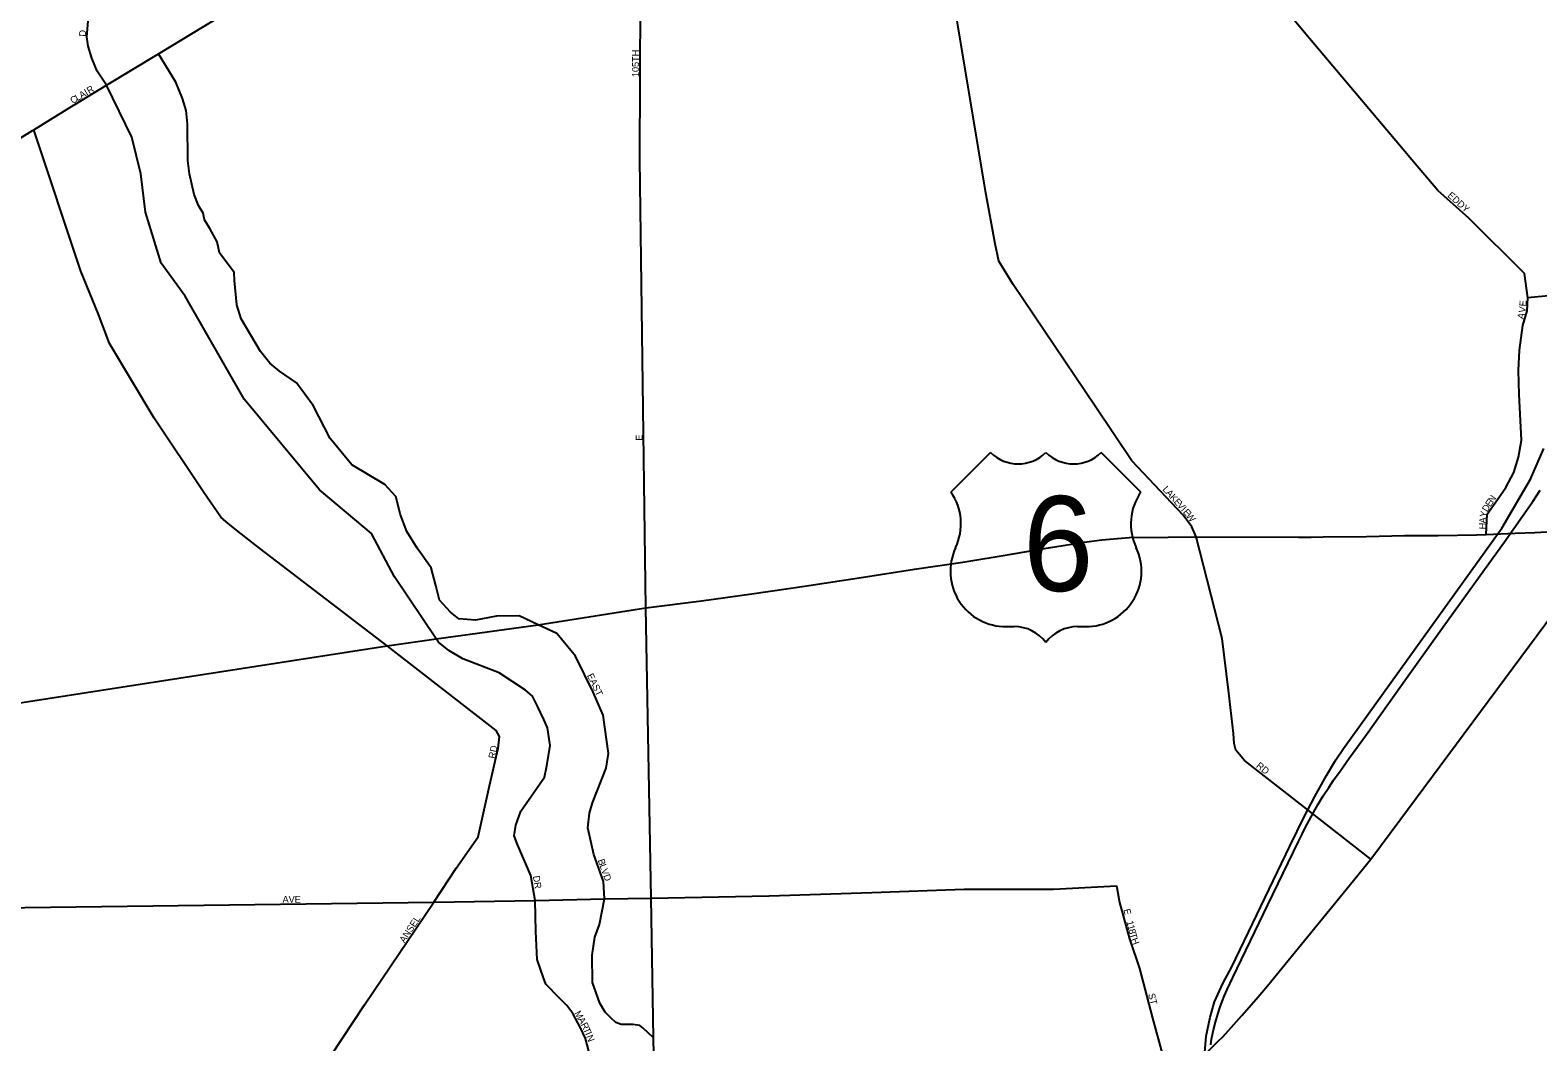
# Model space of a CAD drawing. Extents: x -561 to 1170, y 0 to 846.
# Drawn here: x 287.41 to 317.26, y 302.86 to 322.88 of the extents above; entities that cross this region are included whole.
import ezdxf

# ---------------------------------------------------------------- set-up
doc = ezdxf.new("R2010")
doc.units = 0
for name, color, linetype in [('GM_X_City_Street', 7, 'Continuous'), ('GM_X_City_Street_Text', 7, 'Continuous'), ('GM_X_Rail_Line', 7, 'Continuous'), ('GM_X_US_Location', 7, 'Continuous'), ('GM_X_US_Route', 7, 'Continuous'), ('GM_X_US_Shield', 7, 'Continuous')]:
    doc.layers.add(name, color=color, linetype=linetype)

msp = doc.modelspace()

# ---------------------------------------------------------------- linework, layer by layer
at = {"layer": 'GM_X_City_Street'}
for points in [[(314.914, 320.143), (314.872, 320.193), (314.522, 320.606), (312.669, 322.805), (311.707, 323.973), (311.021, 325.621), (310.335, 327.339), (310.226, 330.859), (310.032, 334.733), (309.934, 337.376), (309.918, 337.583)], [(288.3, 321.413), (288.928, 321.795), (289.954, 322.416), (299.516, 328.214), (300.245, 328.705), (301.091, 329.251), (301.237, 329.328), (301.441, 329.408), (301.71, 329.462), (302.649, 329.634), (304.429, 329.977), (307.946, 330.745), (308.268, 330.826), (308.594, 330.863), (309.325, 330.861)], [(310.494, 312.855), (310.41, 313.054), (310.24, 313.28), (309.222, 314.361), (308.511, 315.421), (306.872, 317.852), (306.589, 318.314), (306.516, 318.657), (306.329, 319.697), (305.107, 327.044), (305.053, 327.379), (304.976, 327.663), (304.722, 328.379), (304.61, 328.713), (304.528, 329.265), (304.429, 329.977)], [(299.485, 320.325), (299.485, 320.35), (299.516, 328.214)], [(288.928, 321.795), (288.743, 322.074), (288.638, 322.327), (288.565, 322.565), (288.537, 322.749), (288.566, 323.063), (288.676, 323.546), (288.781, 323.807), (288.913, 324.253), (288.972, 324.554), (289.008, 324.977), (289.005, 325.41), (288.945, 325.712), (288.841, 326.098), (288.705, 326.381), (288.425, 326.716), (288.123, 327.214)], [(297.474, 311.112), (297.095, 311.288), (296.649, 311.282), (296.233, 311.204), (295.902, 311.228), (295.736, 311.361), (295.519, 311.602), (295.447, 311.891), (295.354, 312.241), (295.076, 312.626), (294.872, 312.958), (294.748, 313.29), (294.652, 313.651), (294.435, 313.892), (293.784, 314.278), (293.353, 314.803), (293.016, 315.454), (292.69, 315.9), (292.353, 316.135), (292.16, 316.291), (291.976, 316.52), (291.591, 317.171), (291.503, 317.449), (291.461, 317.925), (291.455, 318.088), (291.164, 318.473), (291.116, 318.694), (290.974, 318.956), (290.863, 319.127), (290.842, 319.263), (290.748, 319.414), (290.658, 319.628), (290.568, 320.041), (290.535, 320.306), (290.53, 321.029), (290.504, 321.294), (290.429, 321.53), (290.3, 321.858), (289.954, 322.416)], [(295.454, 310.832), (294.625, 312.06), (294.169, 312.917), (293.145, 313.784), (291.649, 315.576), (290.485, 317.618), (290.009, 318.274), (289.697, 319.283), (289.604, 320.04), (289.43, 320.764), (288.928, 321.795)], [(287.469, 320.9), (287.489, 320.912), (288.287, 321.406), (288.3, 321.413)], [(282.35, 317.646), (284.812, 319.166), (286.163, 320.093), (287.461, 320.895), (287.469, 320.9)], [(294.48, 310.697), (291.956, 312.627), (291.532, 312.959), (291.296, 313.148), (291.191, 313.243), (290.855, 313.731), (289.868, 315.204), (288.987, 316.683), (288.758, 317.274), (288.421, 318.116), (287.489, 320.912)], [(300.004, 295.371), (300.002, 295.407), (299.787, 301.212), (299.78, 301.599), (299.756, 302.933), (299.707, 305.701), (299.605, 311.45), (299.485, 320.325)], [(320.54, 315.302), (317.821, 317.591), (317.75, 317.651), (317.063, 317.583), (316.994, 318.064), (315.896, 319.163), (315.278, 319.713), (314.914, 320.143)], [(316.239, 312.902), (316.261, 313.302), (316.461, 313.59), (316.625, 313.828), (316.788, 314.129), (316.876, 314.43), (316.938, 314.769), (316.888, 315.671), (316.876, 316.148), (316.901, 316.549), (316.964, 317.038), (317.052, 317.326), (317.063, 317.583)], [(312.625, 307.516), (311.457, 308.428), (311.285, 308.63), (311.246, 308.759), (311.236, 308.958), (311.138, 309.815), (311.015, 310.844), (310.494, 312.855)], [(299.756, 302.933), (299.55, 303.127), (299.483, 303.178), (299.346, 303.199), (299.117, 303.199), (299.011, 303.241), (298.912, 303.332), (298.796, 303.443), (298.695, 303.621), (298.55, 304.031), (298.538, 304.573), (298.595, 304.929), (298.683, 305.176), (298.787, 305.684), (298.767, 306.032), (298.571, 306.562), (298.454, 307.093), (298.487, 307.382), (298.55, 307.587), (298.815, 308.274), (298.864, 308.564), (298.755, 309.323), (298.562, 309.781), (298.213, 310.493), (297.839, 310.939), (297.474, 311.112)], [(298.476, 302.673), (298.411, 302.921), (298.31, 303.136), (298.158, 303.414), (298.041, 303.574), (297.886, 303.728), (297.626, 303.999), (297.574, 304.121), (297.454, 304.489), (297.424, 305.037), (297.413, 305.657), (297.327, 306.152), (297.062, 306.761), (296.996, 306.936), (297.029, 307.147), (297.128, 307.424), (297.598, 308.093), (297.646, 308.323), (297.707, 308.72), (297.653, 309.07), (297.586, 309.239), (297.46, 309.504), (297.357, 309.697), (297.219, 309.818), (296.7, 310.161), (295.978, 310.436), (295.704, 310.604), (295.501, 310.767), (295.454, 310.832)], [(295.407, 305.618), (295.846, 306.296), (296.286, 306.911), (296.506, 307.922), (296.682, 308.668), (296.708, 308.901), (296.638, 309.02), (294.48, 310.697)], [(313.956, 306.475), (312.625, 307.516)], [(295.407, 305.618), (295.407, 305.618), (297.413, 305.657), (298.787, 305.684), (299.707, 305.701), (302.047, 305.747), (304.076, 305.811), (305.907, 305.876), (307.674, 305.876), (308.917, 305.941), (308.944, 305.803)], [(308.944, 305.803), (308.945, 305.799), (308.982, 305.614), (309.178, 304.894), (309.374, 304.305), (309.635, 303.324), (310.013, 301.924)], [(278.3, 305.386), (281.845, 305.446), (283.879, 305.472), (286.294, 305.502), (295.407, 305.618)], [(292.673, 301.536), (292.676, 301.541), (293.15, 302.25), (294.033, 303.591), (295.407, 305.618)]]:
    msp.add_lwpolyline(points, dxfattribs=at)
at = {"layer": 'GM_X_Rail_Line'}
for points in [[(310.652, 302.404), (310.693, 302.965), (310.774, 303.347), (310.863, 303.647), (311.026, 304.013), (311.204, 304.338), (312.349, 306.727), (312.634, 307.312), (312.845, 307.71), (313.075, 308.129), (313.259, 308.437), (313.411, 308.662), (316.548, 313.023), (317.117, 313.998), (317.377, 314.599)], [(310.785, 302.798), (310.803, 302.909), (310.84, 303.092), (310.88, 303.244), (310.924, 303.403), (310.968, 303.529), (311.012, 303.655), (311.058, 303.774), (311.113, 303.895), (311.22, 304.129), (311.917, 305.567), (312.523, 306.822), (312.594, 306.966), (312.656, 307.091), (312.731, 307.235), (312.817, 307.394), (312.912, 307.563), (313.013, 307.725), (313.121, 307.888), (313.218, 308.033), (313.348, 308.217), (313.527, 308.474), (313.867, 308.942), (314.562, 309.915), (315.389, 311.073), (316.205, 312.209), (316.602, 312.756), (316.957, 313.261), (317.16, 313.555), (317.308, 313.776)]]:
    msp.add_lwpolyline(points, dxfattribs=at)
at = {"layer": 'GM_X_US_Route'}
for points in [[(286.226, 309.413), (294.48, 310.697), (295.454, 310.832), (297.474, 311.112), (299.605, 311.45), (300.703, 311.588), (301.703, 311.726), (302.746, 311.88), (303.914, 312.056), (304.919, 312.216), (305.881, 312.353), (306.795, 312.506), (307.611, 312.642), (308.281, 312.75), (308.627, 312.793), (309.172, 312.841), (309.945, 312.849)], [(309.945, 312.849), (310.494, 312.855), (312.52, 312.848)], [(312.52, 312.848), (312.776, 312.847), (313.011, 312.851), (313.866, 312.857), (314.623, 312.879), (315.289, 312.879), (316.047, 312.895), (316.239, 312.902), (316.81, 312.923), (317.199, 312.936), (317.67, 312.967), (318.205, 313.014), (318.844, 313.057)], [(314.528, 307.244), (318.844, 313.057)], [(313.464, 305.871), (313.956, 306.475), (314.528, 307.244)], [(310.947, 302.88), (311.016, 302.95), (311.084, 303.024), (311.402, 303.375), (311.687, 303.702), (311.912, 303.964), (312.142, 304.247), (313.464, 305.871)], [(310.237, 302.158), (310.385, 302.313), (310.405, 302.333), (310.947, 302.88)]]:
    msp.add_lwpolyline(points, dxfattribs=at)
at = {"layer": 'GM_X_US_Shield'}
for p, q in [((306.426, 314.521), (305.643, 313.738)), ((309.402, 313.738), (308.619, 314.521)), ((306.739, 311.076), (306.896, 311.076)), ((308.149, 311.076), (308.306, 311.076))]:
    msp.add_line(p, q, dxfattribs=at)
for centre, radius, start, end in [((306.974, 315.081), 0.783, 225.573, 314.427), ((308.071, 315.081), 0.783, 225.573, 314.427), ((304.745, 313.11), 1.096, 334.5471, 35.0009), ((310.3, 313.11), 1.096, 144.9991, 205.4529), ((306.727, 312.172), 1.096, 154.8319, 270.6383), ((308.318, 312.172), 1.096, 269.3617, 25.1681), ((306.896, 310.293), 0.783, 36.8699, 90), ((308.149, 310.293), 0.783, 90, 143.1301)]:
    msp.add_arc(centre, radius, start, end, dxfattribs=at)

# ---------------------------------------------------------------- texts
at = {"layer": 'GM_X_City_Street_Text'}
for s, rotation, p in [('D', 85.4923, (288.513, 322.753)), ('105TH', 90, (299.466, 321.955)), ('R', 30.9679, (288.585, 321.616)), ('C', 30.01, (288.256, 321.421)), ('L', 30.9321, (288.35, 321.476)), ('A', 30.9605, (288.432, 321.524)), ('I', 30.9866, (288.534, 321.586)), ('EDDY', 318.1204, (315.462, 319.597)), ('V', 81.8626, (317.011, 317.282)), ('E', 86.9738, (317.03, 317.413)), ('A', 75.3966, (316.978, 317.151)), ('E', 90, (299.538, 314.756)), ('L', 312.0421, (309.822, 313.787)), ('A', 312.0473, (309.886, 313.717)), ('K', 312.0311, (309.966, 313.628)), ('E', 312.0395, (310.045, 313.54)), ('V', 312.0535, (310.109, 313.469)), ('I', 312.062, (310.188, 313.381)), ('E', 310.2219, (310.227, 313.338)), ('D', 58.2865, (316.259, 313.335)), ('E', 56.1584, (316.321, 313.435)), ('N', 55.8674, (316.374, 313.514)), ('W', 308.2923, (310.288, 313.266)), ('H', 87.4421, (316.229, 312.999)), ('A', 87.4203, (316.234, 313.117)), ('Y', 77.777, (316.239, 313.23)), ('EAST', 295.8112, (298.433, 310.11)), ('RD', 78.105, (296.616, 308.453)), ('RD', 321.3366, (311.673, 308.301)), ('B', 289.5101, (298.648, 306.449)), ('L', 289.4976, (298.684, 306.348)), ('V', 289.5215, (298.716, 306.258)), ('DR', 278.9673, (297.366, 306.135)), ('D', 290.4448, (298.756, 306.144)), ('AVE', 0, (292.411, 305.61)), ('E', 284.0491, (309.056, 305.472)), ('ANSEL', 56.6591, (294.825, 304.803)), ('1', 284.1271, (309.115, 305.235)), ('1', 284.0968, (309.136, 305.154)), ('8', 284.1291, (309.156, 305.073)), ('T', 285.7055, (309.177, 304.989)), ('H', 290.2508, (309.207, 304.886)), ('ST', 284.9378, (309.543, 303.797)), ('M', 299.3925, (298.183, 303.423)), ('A', 299.4237, (298.253, 303.299)), ('R', 296.8366, (298.311, 303.197)), ('T', 294.0596, (298.358, 303.103)), ('I', 293.3364, (298.397, 303.017)), ('N', 290.1007, (298.42, 302.964))]:
    msp.add_text(s, height=0.135, rotation=rotation, dxfattribs=at).set_placement(p)
at = {"layer": 'GM_X_US_Location'}
for s in ['0', '/']:
    msp.add_text(s, height=0.0027, dxfattribs=at).set_placement((307.522, 312.706))
msp.add_text('6', height=0.0027, rotation=0, dxfattribs=at).set_placement((307.249, 312.147))
at = {"layer": 'GM_X_US_Shield'}
msp.add_text('6', height=1.879, dxfattribs=at).set_placement((307.068, 311.781))

doc.saveas('drawing.dxf')
